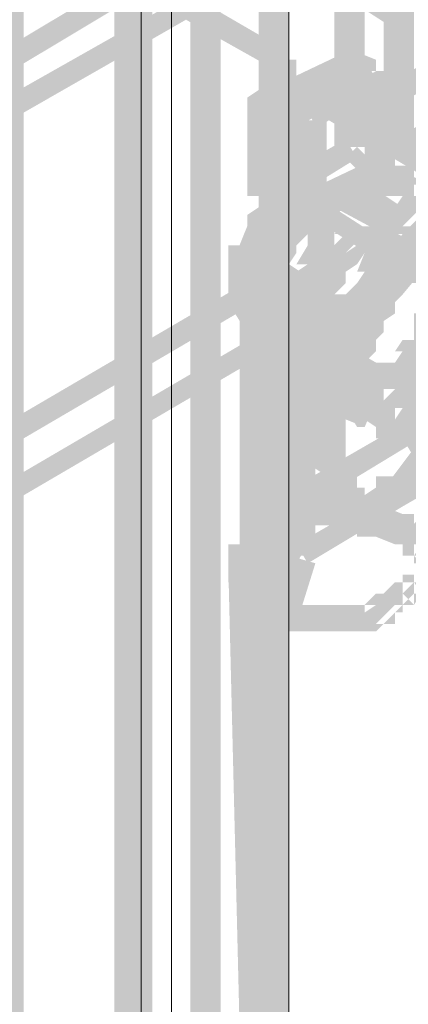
# Model space of a CAD drawing. Header units: millimetres. Extents: x -91 to 1961, y -1152 to 358.
# Tile 404 of 656: x 238.54 to 240.24, y 119.51 to 123.81. Entities that reach past the tile are written whole.
import ezdxf

# ---------------------------------------------------------------- set-up
doc = ezdxf.new("R2010")
doc.units = ezdxf.units.MM
doc.header["$MEASUREMENT"] = 0
doc.layers.get('0').update_dxf_attribs({"linetype": 'CONTINUOUS'})

msp = doc.modelspace()

# ---------------------------------------------------------------- hatches: boundary and pattern name
at = {"true_color": 0xaaaaaa}
h = msp.add_hatch(color=253, dxfattribs=at)
h.paths.add_polyline_path([(239.7159, 144.5471), (239.7159, 138.194), (239.5835, 138.194), (239.5835, 144.5471)])
h.paths.add_polyline_path([(239.7159, 135.0174), (239.7159, 128.6642), (239.5835, 128.6642), (239.5835, 135.0174)])
h.paths.add_polyline_path([(239.7159, 125.4877), (239.7159, 119.1345), (239.5835, 119.1345), (239.5835, 125.4877)])
h.paths.add_polyline_path([(239.7159, 115.9579), (239.7159, 109.6048), (239.5835, 109.6048), (239.5835, 115.9579)])
h.paths.add_polyline_path([(239.7159, 106.4282), (239.7159, 100.0751), (239.5835, 100.0751), (239.5835, 106.4282)])
h = msp.add_hatch(color=253, dxfattribs=at)
h.paths.add_polyline_path([(239.1203, 144.4644), (239.1203, 138.1113), (238.9879, 138.1113), (238.9879, 144.4644)])
h.paths.add_polyline_path([(239.1203, 134.9347), (239.1203, 128.5815), (238.9879, 128.5815), (238.9879, 134.9347)])
h.paths.add_polyline_path([(239.1203, 125.4049), (239.1203, 119.0518), (238.9879, 119.0518), (238.9879, 125.4049)])
h.paths.add_polyline_path([(239.1203, 115.8752), (239.1203, 109.5221), (238.9879, 109.5221), (238.9879, 115.8752)])
h.paths.add_polyline_path([(239.1203, 106.3455), (239.1203, 99.9923), (238.9879, 99.9923), (238.9879, 106.3455)])
h = msp.add_hatch(color=253, dxfattribs=at)
h.paths.add_polyline_path([(239.2857, 99.6118), (239.2857, 105.965), (239.4181, 105.965), (239.4181, 99.6118)])
h.paths.add_polyline_path([(239.2857, 109.1415), (239.2857, 115.4947), (239.4181, 115.4947), (239.4181, 109.1415)])
h.paths.add_polyline_path([(239.2857, 118.6713), (239.2857, 125.0244), (239.4181, 125.0244), (239.4181, 118.6713)])
h.paths.add_polyline_path([(239.2857, 128.201), (239.2857, 134.5542), (239.4181, 134.5542), (239.4181, 128.201)])
h.paths.add_polyline_path([(239.2857, 137.7307), (239.2857, 144.0839), (239.4181, 144.0839), (239.4181, 137.7307)])
h = msp.add_hatch(color=253, dxfattribs=at)
h.paths.add_polyline_path([(238.9548, 99.1155), (238.9548, 105.4686), (239.0706, 105.4686), (239.0706, 99.1155)])
h.paths.add_polyline_path([(238.9548, 108.6452), (238.9548, 114.9983), (239.0706, 114.9983), (239.0706, 108.6452)])
h.paths.add_polyline_path([(238.9548, 118.1749), (238.9548, 124.5281), (239.0706, 124.5281), (239.0706, 118.1749)])
h.paths.add_polyline_path([(238.9548, 127.7047), (238.9548, 134.0578), (239.0706, 134.0578), (239.0706, 127.7047)])
h.paths.add_polyline_path([(238.9548, 137.2344), (238.9548, 143.5875), (239.0706, 143.5875), (239.0706, 137.2344)])
h = msp.add_hatch(color=253, dxfattribs=at)
h.paths.add_polyline_path([(238.4419, 99.3636), (238.4419, 105.7168), (238.5578, 105.7168), (238.5578, 99.3636)])
h.paths.add_polyline_path([(238.4419, 108.8934), (238.4419, 115.2465), (238.5578, 115.2465), (238.5578, 108.8934)])
h.paths.add_polyline_path([(238.4419, 118.4231), (238.4419, 124.7763), (238.5578, 124.7763), (238.5578, 118.4231)])
h = msp.add_hatch(color=253, dxfattribs=at)
h.paths.add_polyline_path([(239.8317, 124.7266), (239.9641, 124.7266), (239.9641, 124.2303), (239.8317, 124.2303)])
h.paths.add_polyline_path([(239.749, 123.0391), (239.7986, 123.0391), (239.7986, 122.9067), (239.749, 122.9067)])
for points in [[(239.7159, 124.313), (238.2269, 123.4196), (238.1772, 123.5023), (239.6663, 124.3957)], [(239.6663, 123.585), (238.5578, 124.2303), (238.6074, 124.313), (239.7159, 123.6678)], [(238.3923, 123.4196), (239.8813, 124.2634), (239.9144, 124.1806), (238.4419, 123.3369)], [(239.6663, 123.585), (238.6074, 124.1806), (238.657, 124.2634), (239.7159, 123.6678)], [(240.1295, 123.8001), (239.6663, 124.0979), (239.7159, 124.1806), (240.1791, 123.8828)], [(239.9144, 124.0152), (239.9144, 123.37), (240.0468, 123.37), (240.0468, 124.0152)], [(240.2619, 123.8001), (240.1791, 123.767), (240.1295, 123.8828), (240.2122, 123.9325)], [(240.1295, 123.8828), (240.1295, 123.2541), (240.2619, 123.2541), (240.2619, 123.8828)], [(239.9641, 123.4196), (240.5597, 123.767), (240.5928, 123.6678), (240.0137, 123.3369)], [(239.6166, 123.5023), (239.9641, 123.6678), (240.0137, 123.5519), (239.6663, 123.37)], [(239.749, 123.6347), (239.749, 123.585), (239.6663, 123.6347), (239.7159, 123.6347), (239.7159, 123.5023), (239.6663, 123.5023), (239.6166, 123.585), (239.6166, 123.6347)], [(239.6166, 123.6347), (239.6166, 123.5519), (239.749, 123.5519), (239.749, 123.6347)], [(239.7159, 123.6347), (239.749, 123.585), (239.7159, 123.5519), (239.6663, 123.585)], [(240.0964, 123.5519), (239.749, 123.3369), (239.7159, 123.4196), (240.0468, 123.6347)], [(239.9144, 123.6347), (239.9144, 123.2541), (240.0468, 123.2541), (240.0468, 123.6347)], [(240.0137, 123.6678), (240.0964, 123.6347), (240.0468, 123.5023), (239.9641, 123.5519)], [(240.8078, 123.5519), (240.2122, 123.2045), (240.1791, 123.2872), (240.7747, 123.6347)], [(239.7159, 123.585), (240.7251, 122.9894), (240.6755, 122.9067), (239.6663, 123.5023)], [(239.749, 123.5519), (239.7159, 123.5023), (239.6663, 123.5519), (239.7159, 123.585)], [(239.7986, 123.4196), (240.0964, 123.585), (240.1295, 123.5023), (239.8317, 123.3369)], [(240.0468, 123.5519), (240.0468, 123.1714), (240.1791, 123.1714), (240.1791, 123.5519)], [(239.6166, 123.37), (239.5835, 123.37), (239.6663, 123.4692), (239.6663, 123.4196), (239.5339, 123.4196), (239.5339, 123.4692), (239.5835, 123.5023), (239.6166, 123.5023)], [(239.6166, 123.4692), (239.7159, 123.4196), (239.6663, 123.2872), (239.5835, 123.3369)], [(239.7159, 123.3369), (239.6166, 123.4196), (239.6663, 123.4692), (239.749, 123.37)], [(239.5339, 123.4196), (239.5339, 123.0391), (239.6663, 123.0391), (239.6663, 123.4196)], [(239.6663, 123.4196), (239.6663, 123.2872), (239.7159, 123.2872), (239.7159, 123.4196)], [(240.1791, 123.2045), (239.9641, 123.3369), (240.0137, 123.4196), (240.2122, 123.2872)], [(239.6166, 123.37), (239.6166, 122.9894), (239.749, 122.9894), (239.749, 123.37)], [(239.749, 123.37), (239.749, 122.9894), (239.8813, 122.9894), (239.8813, 123.37)], [(240.0137, 123.2045), (239.6663, 122.9894), (239.6166, 123.0887), (239.9641, 123.2872)], [(240.0137, 123.2541), (240.0964, 123.1714), (240.0468, 123.1218), (239.9641, 123.2045)], [(240.1295, 123.0887), (239.7986, 122.9067), (239.749, 123.0391), (240.0964, 123.2045)], [(240.1295, 123.1218), (239.8317, 122.9563), (239.7986, 123.0391), (240.0964, 123.2045)], [(240.0468, 123.2045), (240.0468, 123.0887), (240.0964, 123.0887), (240.0964, 123.2045)], [(240.0137, 123.1218), (240.2122, 122.9894), (240.1791, 122.9067), (239.9641, 123.0391)], [(239.6663, 122.9067), (239.5835, 122.9563), (239.6166, 123.0887), (239.7159, 123.0391)], [(239.5835, 123.0887), (239.5835, 122.9563), (239.6166, 122.9563), (239.6166, 123.0887)], [(239.6166, 123.0887), (239.749, 123.0391), (239.7159, 122.9067), (239.5835, 122.9563)], [(239.9144, 123.0391), (239.9641, 123.0887), (240.0137, 123.0391), (239.9641, 122.9894)], [(240.1295, 122.8736), (239.9144, 122.9894), (239.9641, 123.0887), (240.1791, 122.9563)], [(239.5835, 122.5758), (239.6166, 122.5262), (239.5835, 122.5262), (239.6166, 122.5758), (239.6166, 122.6089), (239.6663, 122.6089), (239.6663, 122.6254), (239.749, 122.6585), (239.7159, 122.6089), (239.749, 122.7082), (239.7986, 122.7082), (239.8317, 122.7413), (239.7986, 122.7413), (239.7986, 122.824), (239.7986, 122.8736), (239.7986, 122.9563), (239.8317, 122.9067), (239.7986, 122.9563), (239.7986, 122.9067), (239.749, 122.9067), (239.7159, 122.9067), (239.6663, 122.9067), (239.7159, 122.9563), (239.6663, 122.9067), (239.6166, 122.8736), (239.6663, 122.8736), (239.6166, 122.7909), (239.5835, 122.7082), (239.5835, 122.7413), (239.5835, 122.7082), (239.5835, 122.6089), (239.5835, 122.5758), (239.5008, 122.6089), (239.5339, 122.6089), (239.5339, 122.4931), (239.5008, 122.4931), (239.4512, 122.5758), (239.4512, 122.6089), (239.4512, 122.7082), (239.4512, 122.7413), (239.5008, 122.824), (239.5339, 122.9067), (239.5835, 122.9067), (239.6166, 122.9563), (239.6663, 122.9894), (239.6663, 123.0391), (239.7159, 123.0391), (239.749, 123.0391), (239.7986, 123.0391), (239.8317, 122.9894), (239.8813, 122.9563), (239.9144, 122.9563), (239.9144, 122.8736), (239.9144, 122.824), (239.9144, 122.7413), (239.8813, 122.7082), (239.8317, 122.6585), (239.8813, 122.6585), (239.8317, 122.5758), (239.7986, 122.5262), (239.7159, 122.4931), (239.6663, 122.4931), (239.6166, 122.4931), (239.6663, 122.5262), (239.6166, 122.4931), (239.5835, 122.4931), (239.5339, 122.5262)], [(239.5339, 122.6089), (239.5835, 122.6089), (239.6166, 122.6089), (239.6166, 122.5758), (239.6663, 122.6089), (239.7159, 122.6585), (239.749, 122.7082), (239.7986, 122.7413), (239.749, 122.7413), (239.7986, 122.824), (239.7986, 122.8736), (239.7986, 122.9563), (239.8317, 122.8736), (239.7986, 122.8736), (239.7986, 122.9067), (239.749, 122.9563), (239.749, 122.9067), (239.7159, 122.9067), (239.6663, 122.9067), (239.7159, 122.9563), (239.6663, 122.9067), (239.6166, 122.8736), (239.6663, 122.8736), (239.6166, 122.7909), (239.5835, 122.7909), (239.5339, 122.7413), (239.5835, 122.7909), (239.5835, 122.7082), (239.5835, 122.6585), (239.5835, 122.6089), (239.5339, 122.6089), (239.5835, 122.5758), (239.5339, 122.5262), (239.5008, 122.5758), (239.4512, 122.6089), (239.4512, 122.6585), (239.4512, 122.7082), (239.4512, 122.7909), (239.5008, 122.7909), (239.5339, 122.824), (239.5008, 122.824), (239.5339, 122.9067), (239.5835, 122.9067), (239.6166, 122.9563), (239.6663, 122.9894), (239.6663, 123.0391), (239.7159, 123.0391), (239.749, 123.0391), (239.7986, 122.9894), (239.8317, 122.9563), (239.7986, 122.9894), (239.8317, 122.9894), (239.9144, 122.9563), (239.9144, 122.8736), (239.9144, 122.824), (239.9144, 122.7909), (239.8813, 122.7082), (239.8317, 122.7082), (239.7986, 122.6585), (239.749, 122.6089), (239.7159, 122.5758), (239.6663, 122.5262), (239.6166, 122.4931), (239.5835, 122.4931), (239.5339, 122.4931)], [(239.6663, 123.0391), (239.6663, 122.9067), (239.7159, 122.9067), (239.7159, 123.0391)], [(239.7159, 122.9894), (239.7986, 123.0391), (239.8317, 122.9067), (239.749, 122.8736)], [(240.2619, 122.6585), (239.7986, 122.9563), (239.8317, 123.0391), (240.295, 122.7413)], [(239.7159, 122.9894), (239.749, 122.9563), (239.7159, 122.9067), (239.6663, 122.9563)], [(239.6663, 122.9894), (239.6663, 122.9563), (239.7986, 122.9563), (239.7986, 122.9894)], [(240.2122, 122.9067), (240.1791, 122.8736), (240.1295, 122.9067), (240.1791, 122.9563)], [(240.3446, 122.7909), (240.295, 122.824), (240.295, 122.7909), (240.2619, 122.7909), (240.2122, 122.7909), (240.2619, 122.824), (240.2122, 122.7909), (240.1791, 122.7413), (240.1295, 122.7082), (240.0964, 122.7082), (240.1791, 122.7413), (240.1295, 122.6585), (240.0964, 122.6585), (240.0468, 122.6089), (240.0137, 122.5758), (240.0468, 122.5758), (240.0137, 122.4931), (239.9641, 122.4931), (239.9144, 122.4435), (239.9641, 122.4931), (239.9641, 122.4104), (239.9641, 122.3607), (239.9641, 122.3111), (239.9641, 122.2284), (239.9641, 122.1953), (239.8813, 122.2284), (239.9144, 122.2284), (239.9641, 122.1953), (240.0137, 122.1456), (239.9641, 122.1126), (239.9144, 122.1456), (239.9144, 122.1126), (239.8813, 122.1126), (239.8317, 122.1953), (239.8317, 122.2284), (239.8317, 122.3111), (239.8317, 122.3607), (239.8317, 122.4104), (239.8317, 122.4931), (239.8813, 122.4931), (239.9144, 122.5262), (239.8813, 122.5262), (239.9144, 122.6089), (239.9641, 122.6089), (240.0137, 122.6585), (240.0468, 122.7082), (240.0137, 122.7082), (240.0468, 122.7909), (240.0964, 122.824), (240.1295, 122.824), (240.1295, 122.7909), (240.1791, 122.824), (240.2122, 122.8736), (240.2122, 122.9067), (240.2619, 122.9067), (240.295, 122.9067), (240.3446, 122.8736), (240.3942, 122.824)], [(240.295, 122.7082), (240.0964, 122.824), (240.1295, 122.9067), (240.3446, 122.7909)], [(239.8317, 121.8148), (239.8813, 121.8148), (239.9144, 121.8148), (240.0137, 121.7651), (239.9641, 121.7651), (240.0468, 121.7651), (240.0468, 121.732), (240.0964, 121.7651), (240.0964, 121.8148), (240.1791, 121.8148), (240.2619, 121.8478), (240.3446, 121.8975), (240.3446, 121.8478), (240.4273, 121.9306), (240.3942, 121.9306), (240.4273, 122.0298), (240.4769, 122.0298), (240.5597, 122.1126), (240.6424, 122.1953), (240.5928, 122.1953), (240.6424, 122.278), (240.6755, 122.3607), (240.7251, 122.4931), (240.7747, 122.5758), (240.8078, 122.6585), (240.8078, 122.7909), (240.8078, 122.8736), (240.9402, 122.8736), (240.9402, 122.7909), (240.9402, 122.6585), (240.9402, 122.6089), (240.8906, 122.5262), (240.8575, 122.4435), (240.8078, 122.3111), (240.8078, 122.3276), (240.7747, 122.2284), (240.7251, 122.1456), (240.6755, 122.1456), (240.5928, 122.0629), (240.51, 121.9802), (240.5597, 121.9802), (240.51, 121.8975), (240.4769, 121.8975), (240.3942, 121.8148), (240.3942, 121.7651), (240.295, 121.732), (240.2122, 121.6824), (240.1791, 121.6824), (240.0964, 121.6824), (240.1295, 121.732), (240.0964, 121.6824), (240.0468, 121.6493), (239.9641, 121.6493), (239.8813, 121.6824), (239.8317, 121.6824)], [(240.4769, 122.7082), (240.4273, 122.7082), (240.3942, 122.7082), (240.3446, 122.7082), (240.295, 122.7082), (240.3446, 122.7082), (240.2619, 122.6585), (240.2619, 122.7082), (240.2122, 122.6585), (240.1791, 122.6089), (240.1295, 122.5758), (240.1791, 122.5758), (240.1295, 122.4931), (240.0964, 122.4931), (240.0468, 122.4435), (240.0964, 122.4931), (240.0964, 122.4104), (240.0964, 122.3607), (240.0468, 122.3111), (240.0137, 122.278), (240.0468, 122.3111), (240.0468, 122.2284), (240.0137, 122.2284), (240.0468, 122.1953), (240.0964, 122.1953), (240.0964, 122.1456), (240.0964, 122.1126), (240.0137, 122.1456), (240.0468, 122.1456), (240.0468, 122.0298), (240.0137, 122.0298), (239.9641, 122.1126), (239.9641, 122.1456), (239.9641, 122.1953), (240.0137, 122.1456), (239.9641, 122.1953), (239.9144, 122.2284), (239.9144, 122.3111), (239.9641, 122.3111), (240.0137, 122.3607), (239.9641, 122.3607), (239.9641, 122.4104), (239.9641, 122.4931), (240.0137, 122.4931), (240.0468, 122.5262), (240.0137, 122.5262), (240.0468, 122.6089), (240.0964, 122.6089), (240.1295, 122.6585), (240.1791, 122.7082), (240.2122, 122.7413), (240.2122, 122.7909), (240.295, 122.824), (240.3446, 122.824), (240.3942, 122.824), (240.4273, 122.824), (240.4769, 122.824)], [(238.2269, 121.8975), (239.6663, 122.7413), (239.7159, 122.6585), (238.2765, 121.8148)], [(239.8813, 122.5262), (239.6663, 122.6585), (239.7159, 122.7413), (239.9144, 122.6089)], [(240.0468, 121.6824), (240.0964, 121.6824), (240.1295, 121.6824), (240.2122, 121.6493), (240.1791, 121.6493), (240.2619, 121.6493), (240.2619, 121.5997), (240.295, 121.6493), (240.295, 121.6824), (240.3942, 121.6824), (240.3777, 121.6824), (240.4769, 121.732), (240.4769, 121.6824), (240.5597, 121.7651), (240.5597, 121.8148), (240.6424, 121.8478), (240.5928, 121.8148), (240.6424, 121.8975), (240.6755, 121.8975), (240.7747, 121.9802), (240.8575, 122.0629), (240.8078, 122.0629), (240.8575, 122.1456), (240.8906, 122.2284), (240.8906, 122.2449), (240.9402, 122.3607), (240.9733, 122.4435), (241.0229, 122.5262), (241.0229, 122.6585), (241.0229, 122.7413), (241.1553, 122.7413), (241.1553, 122.6585), (241.1553, 122.5262), (241.1553, 122.4931), (241.1056, 122.4104), (241.0726, 122.3111), (241.056, 122.3276), (241.0229, 122.1953), (240.9733, 122.1126), (240.9402, 122.0298), (240.8906, 122.0298), (240.8078, 121.9306), (240.7251, 121.8478), (240.7747, 121.8478), (240.7251, 121.7651), (240.6755, 121.732), (240.5928, 121.6824), (240.5928, 121.732), (240.51, 121.6493), (240.51, 121.5997), (240.4273, 121.55), (240.3942, 121.55), (240.295, 121.55), (240.3446, 121.5997), (240.295, 121.55), (240.2619, 121.5169), (240.1791, 121.5169), (240.0964, 121.55), (240.0799, 121.5666), (240.0468, 121.55)], [(239.6166, 122.7082), (239.6166, 122.1456), (239.749, 122.1456), (239.749, 122.7082)], [(240.7251, 122.5262), (240.6755, 122.5262), (240.5928, 122.5262), (240.6424, 122.5262), (240.5597, 122.4931), (240.5597, 122.5262), (240.4769, 122.4435), (240.3942, 122.3607), (240.4273, 122.3607), (240.3942, 122.278), (240.3777, 122.278), (240.3446, 122.1456), (240.3446, 122.1953), (240.3446, 122.1126), (240.3446, 122.0298), (240.3942, 121.9306), (240.295, 121.9802), (240.3942, 121.9802), (240.4273, 121.9802), (240.51, 121.9802), (240.51, 121.9306), (240.5928, 122.0298), (240.5928, 122.0629), (240.6755, 122.1126), (240.6755, 122.0629), (240.7747, 122.1953), (240.7747, 122.278), (240.7582, 122.278), (240.7747, 122.4104), (240.7747, 122.4931), (240.7747, 122.4435), (240.7251, 122.5262), (240.7747, 122.5262), (240.7251, 122.5758), (240.7747, 122.6089), (240.8078, 122.5758), (240.8575, 122.5758), (240.8906, 122.4931), (240.8906, 122.4104), (240.8906, 122.278), (240.8906, 122.2284), (240.8078, 122.1456), (240.7251, 122.0298), (240.7251, 121.9802), (240.6424, 121.9306), (240.6424, 121.9802), (240.5597, 121.8975), (240.51, 121.8478), (240.4273, 121.8478), (240.3942, 121.8478), (240.295, 121.8478), (240.2619, 121.8975), (240.2122, 121.9802), (240.2122, 122.0298), (240.2122, 122.1126), (240.2122, 122.1953), (240.2619, 122.3111), (240.2619, 122.3276), (240.295, 122.4104), (240.3446, 122.4104), (240.4273, 122.4931), (240.51, 122.5758), (240.51, 122.6089), (240.5928, 122.6585), (240.6755, 122.6585), (240.7251, 122.6585)], [(239.9144, 122.5262), (238.475, 121.6824), (238.4419, 121.7651), (239.8813, 122.6089)], [(240.0468, 122.2284), (239.5339, 122.5262), (239.5835, 122.6089), (240.0964, 122.3111)], [(239.8317, 122.5758), (239.8317, 122.0629), (239.9641, 122.0629), (239.9641, 122.5758)], [(239.5835, 122.4104), (239.7986, 122.278), (239.749, 122.1953), (239.5339, 122.3111)], [(240.0137, 122.1953), (239.7986, 122.3111), (239.8317, 122.4104), (240.0468, 122.278)], [(239.7159, 122.2284), (239.7159, 121.4673), (239.8317, 121.4673), (239.8317, 122.2284)], [(239.8813, 121.9802), (239.6663, 122.0629), (239.7159, 122.1953), (239.9144, 122.1126)], [(240.0468, 122.0298), (239.9641, 122.0629), (240.0137, 122.1953), (240.0964, 122.1456)], [(240.4273, 122.0629), (239.5835, 121.55), (239.5339, 121.6493), (240.3942, 122.1456)], [(240.0468, 121.6493), (240.3942, 122.1126), (240.4273, 122.0629), (240.0964, 121.5997)], [(240.1791, 121.7651), (240.5928, 122.0298), (240.6424, 121.9306), (240.2122, 121.6824)], [(240.2122, 121.55), (240.4769, 121.8478), (240.51, 121.8148), (240.2619, 121.5169)], [(240.0468, 121.5997), (239.8317, 121.732), (239.8813, 121.8148), (240.0964, 121.6824)], [(239.749, 121.5169), (240.1791, 121.7651), (240.2122, 121.6824), (239.7986, 121.4342)], [(239.5835, 121.6493), (239.7986, 121.5169), (239.749, 121.4342), (239.5339, 121.55)], [(239.5008, 121.5997), (239.5008, 121.4342), (239.6166, 121.4342), (239.6166, 121.5997)], [(239.5008, 121.4342), (239.5008, 121.3019), (239.6166, 121.3019), (239.6166, 121.4342)], [(239.6166, 121.2191), (239.7159, 121.4673), (239.8317, 121.4342), (239.749, 121.1695)]]:
    msp.add_hatch(color=253, dxfattribs=at).paths.add_polyline_path(points)
h = msp.add_hatch(color=253, dxfattribs=at)
h.paths.add_polyline_path([(240.1295, 123.8828), (240.1791, 123.8828), (240.1791, 123.767), (240.1295, 123.767)])
h.paths.add_polyline_path([(240.1295, 123.8497), (240.1295, 123.8828), (240.2619, 123.8828), (240.2619, 123.8497)])
h.paths.add_polyline_path([(240.1295, 123.8828), (240.1295, 123.9325), (240.2619, 123.9325), (240.2619, 123.8828)])
h.paths.add_polyline_path([(240.1791, 123.9656), (240.2122, 123.9656), (240.2122, 123.8497), (240.1791, 123.8497)])
h.paths.add_polyline_path([(240.1791, 123.9325), (240.1791, 123.9656), (240.295, 123.9656), (240.295, 123.9325)])
h = msp.add_hatch(color=253, dxfattribs=at)
h.paths.add_polyline_path([(240.0468, 123.5519), (240.0468, 123.585), (240.1791, 123.585), (240.1791, 123.5519)])
h.paths.add_polyline_path([(240.0964, 123.5023), (240.0468, 123.5023), (240.0468, 123.6347), (240.0964, 123.6347)])
h = msp.add_hatch(color=253, dxfattribs=at)
h.paths.add_polyline_path([(239.7986, 123.2872), (239.749, 123.2872), (239.749, 123.4196), (239.7986, 123.4196)])
h.paths.add_polyline_path([(239.749, 123.2872), (239.7159, 123.2872), (239.7159, 123.4196), (239.749, 123.4196)])
h = msp.add_hatch(color=253, dxfattribs=at)
h.paths.add_polyline_path([(240.2619, 123.0391), (240.2122, 123.0391), (240.2122, 123.1714), (240.2619, 123.1714)])
h.paths.add_polyline_path([(240.2122, 123.0391), (240.1791, 123.0391), (240.1791, 123.1714), (240.2122, 123.1714)])
h.paths.add_polyline_path([(240.1791, 123.0391), (240.1295, 123.0391), (240.1295, 123.1714), (240.1791, 123.1714)])
h.paths.add_polyline_path([(240.1295, 123.0391), (240.0964, 123.0391), (240.0964, 123.1714), (240.1295, 123.1714)])
h.paths.add_polyline_path([(240.0964, 123.0391), (240.0468, 123.0391), (240.0468, 123.1714), (240.0964, 123.1714)])
h.paths.add_polyline_path([(240.0964, 123.0887), (240.0468, 123.0391), (240.0137, 123.0887), (240.0468, 123.1218)])
h.paths.add_polyline_path([(240.0137, 122.9894), (239.9641, 122.9894), (239.9641, 123.1218), (240.0137, 123.1218)])
h = msp.add_hatch(color=253, dxfattribs=at)
h.paths.add_polyline_path([(240.3446, 122.8736), (240.3446, 122.9067), (240.4769, 122.9067), (240.4769, 122.8736)])
h.paths.add_polyline_path([(240.3942, 122.8736), (240.3446, 122.9067), (240.3942, 122.9563), (240.4273, 122.9067)])
h.paths.add_polyline_path([(240.295, 122.9563), (240.295, 122.9894), (240.4273, 122.9894), (240.4273, 122.9563)])
h.paths.add_polyline_path([(240.295, 122.9894), (240.295, 123.0391), (240.4273, 123.0391), (240.4273, 122.9894)])
h.paths.add_polyline_path([(240.3446, 122.9563), (240.295, 122.9563), (240.2619, 123.0391), (240.2619, 123.0887), (240.3942, 123.0887), (240.3942, 123.0391), (240.295, 123.0887), (240.3446, 123.0887)])
h.paths.add_polyline_path([(240.295, 122.9894), (240.2619, 122.9894), (240.2122, 123.0887), (240.2122, 123.1218), (240.3446, 123.1218), (240.3446, 123.0887), (240.2619, 123.1218), (240.295, 123.1218)])
h = msp.add_hatch(color=253, dxfattribs=at)
h.paths.add_polyline_path([(239.7986, 122.9067), (239.749, 122.9067), (239.749, 123.0391), (239.7986, 123.0391)])
h.paths.add_polyline_path([(239.749, 122.9067), (239.7159, 122.9067), (239.7159, 123.0391), (239.749, 123.0391)])
h.paths.add_polyline_path([(239.7159, 122.9067), (239.6663, 122.9067), (239.6663, 123.0391), (239.7159, 123.0391)])
h.paths.add_polyline_path([(239.749, 122.9894), (239.749, 122.9563), (239.6166, 122.9563), (239.6166, 122.9894)])
h.paths.add_polyline_path([(239.6663, 122.8736), (239.6166, 122.8736), (239.6166, 122.9894), (239.6663, 122.9894)])
h.paths.add_polyline_path([(239.6166, 122.8736), (239.5835, 122.8736), (239.6663, 122.9563), (239.6663, 122.9067), (239.5339, 122.9067), (239.5339, 122.9563), (239.5835, 122.9894), (239.6166, 122.9894)])
h.paths.add_polyline_path([(239.6663, 122.9067), (239.6663, 122.8736), (239.5835, 122.7909), (239.5339, 122.7909), (239.5339, 122.9067), (239.5835, 122.9067), (239.5339, 122.8736), (239.5339, 122.9067)])
h.paths.add_polyline_path([(239.6166, 122.8736), (239.6166, 122.824), (239.5008, 122.824), (239.5008, 122.8736)])
h.paths.add_polyline_path([(239.5339, 122.7413), (239.5008, 122.7413), (239.5008, 122.8736), (239.5339, 122.8736)])
h.paths.add_polyline_path([(239.5835, 122.824), (239.5835, 122.7909), (239.4512, 122.7909), (239.4512, 122.824)])
h.paths.add_polyline_path([(239.5835, 122.7909), (239.5835, 122.7413), (239.4512, 122.7413), (239.4512, 122.7909)])
h.paths.add_polyline_path([(239.5835, 122.7413), (239.5835, 122.7082), (239.4512, 122.7082), (239.4512, 122.7413)])
h.paths.add_polyline_path([(239.5835, 122.7082), (239.5835, 122.6585), (239.4512, 122.6585), (239.4512, 122.7082)])
h.paths.add_polyline_path([(239.5835, 122.6585), (239.5835, 122.6089), (239.4512, 122.6089), (239.4512, 122.6585)])
h.paths.add_polyline_path([(239.5835, 122.6089), (239.5835, 122.5758), (239.4512, 122.5758), (239.4512, 122.6089)])
h.paths.add_polyline_path([(239.5008, 122.6089), (239.5339, 122.6089), (239.5339, 122.4931), (239.5008, 122.4931)])
h = msp.add_hatch(color=253, dxfattribs=at)
h.paths.add_polyline_path([(239.9641, 122.9894), (239.9144, 122.9563), (239.8813, 122.9067), (239.8317, 122.9067), (239.8813, 122.9563), (239.8317, 122.9067), (239.7986, 122.8736), (239.749, 122.9067), (239.7986, 122.9563), (239.8317, 122.9894), (239.8317, 123.0391), (239.8813, 123.0391), (239.8813, 122.9894), (239.9144, 123.0391)])
h.paths.add_polyline_path([(239.7986, 122.8736), (239.749, 122.824), (239.7159, 122.7909), (239.749, 122.824), (239.749, 122.7909), (239.7159, 122.7413), (239.6663, 122.7082), (239.7159, 122.7413), (239.7159, 122.7082), (239.6663, 122.6585), (239.6166, 122.6089), (239.6663, 122.6585), (239.6663, 122.6089), (239.6166, 122.5758), (239.5835, 122.5262), (239.6166, 122.5758), (239.6166, 122.5262), (239.6166, 122.4931), (239.6166, 122.4435), (239.6166, 122.4104), (239.6166, 122.3607), (239.5008, 122.3607), (239.5008, 122.4104), (239.5008, 122.4435), (239.5008, 122.4931), (239.5008, 122.5262), (239.5008, 122.5758), (239.5339, 122.5758), (239.5835, 122.6089), (239.5339, 122.6089), (239.5339, 122.6585), (239.5835, 122.6585), (239.6166, 122.7082), (239.5835, 122.7082), (239.5835, 122.7413), (239.6166, 122.7413), (239.6663, 122.7909), (239.6166, 122.7909), (239.6166, 122.824), (239.6663, 122.824), (239.7159, 122.8736), (239.749, 122.9067)])
h = msp.add_hatch(color=253, dxfattribs=at)
h.paths.add_polyline_path([(240.4769, 122.9067), (240.4273, 122.9067), (240.4273, 123.0391), (240.4769, 123.0391)])
h.paths.add_polyline_path([(240.4273, 122.9067), (240.3942, 122.9067), (240.3942, 123.0391), (240.4273, 123.0391)])
h.paths.add_polyline_path([(240.3942, 122.9067), (240.3446, 122.9067), (240.3446, 123.0391), (240.3942, 123.0391)])
h.paths.add_polyline_path([(240.3446, 122.9067), (240.295, 122.9067), (240.295, 123.0391), (240.3446, 123.0391)])
h.paths.add_polyline_path([(240.295, 122.9067), (240.2619, 122.9067), (240.2619, 123.0391), (240.295, 123.0391)])
h.paths.add_polyline_path([(240.2619, 122.9067), (240.2122, 122.9067), (240.295, 122.9894), (240.295, 122.9563), (240.2122, 122.8736), (240.1791, 122.8736), (240.1791, 122.9894), (240.2122, 122.9894), (240.1791, 122.9563), (240.1791, 122.9894), (240.2122, 123.0391), (240.2619, 123.0391)])
h = msp.add_hatch(color=253, dxfattribs=at)
h.paths.add_polyline_path([(239.7159, 122.9894), (239.749, 122.9894), (239.749, 122.8736), (239.7159, 122.8736)])
h.paths.add_polyline_path([(239.7159, 122.9563), (239.7159, 122.9894), (239.8317, 122.9894), (239.8317, 122.9563)])
h = msp.add_hatch(color=253, dxfattribs=at)
h.paths.add_polyline_path([(240.1295, 122.824), (240.0964, 122.824), (240.1295, 122.8736), (240.0964, 122.824), (240.0468, 122.7909), (240.0137, 122.824), (240.0468, 122.8736), (240.0964, 122.9067), (240.0964, 122.9563), (240.1295, 122.9563)])
h.paths.add_polyline_path([(240.0468, 122.7909), (240.0137, 122.7413), (239.9641, 122.7082), (239.9144, 122.6585), (239.9641, 122.7082), (239.9641, 122.6585), (239.9144, 122.6089), (239.8813, 122.5758), (239.9144, 122.6089), (239.9144, 122.5758), (239.8813, 122.5262), (239.8317, 122.4931), (239.8813, 122.5262), (239.8813, 122.4931), (239.8317, 122.4435), (239.7986, 122.4104), (239.8317, 122.4435), (239.8317, 122.4104), (239.8317, 122.3607), (239.8317, 122.3111), (239.8317, 122.278), (239.8317, 122.2284), (239.7159, 122.2284), (239.7159, 122.278), (239.7159, 122.3111), (239.7159, 122.3607), (239.7159, 122.4104), (239.7159, 122.4435), (239.749, 122.4435), (239.7986, 122.4931), (239.749, 122.4931), (239.749, 122.5262), (239.7986, 122.5262), (239.8317, 122.5758), (239.7986, 122.5758), (239.7986, 122.6089), (239.8317, 122.6089), (239.8813, 122.6585), (239.8317, 122.6585), (239.8317, 122.7082), (239.8813, 122.7082), (239.9144, 122.7413), (239.9641, 122.7909), (240.0137, 122.824)])
h = msp.add_hatch(color=253, dxfattribs=at)
h.paths.add_polyline_path([(240.0964, 122.7909), (240.0468, 122.7909), (240.0468, 122.9067), (240.0964, 122.9067)])
h.paths.add_polyline_path([(240.0468, 122.7909), (240.0137, 122.7909), (240.0137, 122.9067), (240.0468, 122.9067)])
h.paths.add_polyline_path([(240.0137, 122.7909), (239.9641, 122.7909), (240.0468, 122.8736), (240.0468, 122.824), (239.9641, 122.7413), (239.9144, 122.7413), (239.9641, 122.7909), (239.9144, 122.7413), (239.8813, 122.7909), (239.9144, 122.824), (239.9144, 122.8736), (239.9641, 122.8736), (239.9144, 122.824), (239.9144, 122.8736), (239.9641, 122.9067), (240.0137, 122.9067)])
h.paths.add_polyline_path([(239.9144, 122.7413), (239.8813, 122.7082), (239.9144, 122.7413), (239.9144, 122.7082), (239.8317, 122.6089), (239.7986, 122.6089), (239.8813, 122.7082), (239.8813, 122.6585), (239.8813, 122.6089), (239.8317, 122.5758), (239.7986, 122.5262), (239.749, 122.5758), (239.7986, 122.6089), (239.749, 122.6089), (239.749, 122.6585), (239.749, 122.7082), (239.7986, 122.7413), (239.8317, 122.7413), (239.7986, 122.7082), (239.7986, 122.7413), (239.8317, 122.7413), (239.8813, 122.7909)])
h.paths.add_polyline_path([(239.8317, 122.5758), (239.8317, 122.5262), (239.8317, 122.4931), (239.7159, 122.4931), (239.7159, 122.5262), (239.7159, 122.5758)])
h = msp.add_hatch(color=253, dxfattribs=at)
h.paths.add_polyline_path([(240.3446, 122.8736), (240.4769, 122.8736), (240.4769, 122.1126), (240.3446, 122.1126)])
h.paths.add_polyline_path([(239.5008, 122.3607), (239.6166, 122.3607), (239.6166, 121.5997), (239.5008, 121.5997)])
h = msp.add_hatch(color=253, dxfattribs=at)
h.paths.add_polyline_path([(239.7986, 122.4104), (239.8317, 122.4104), (239.8813, 122.4104), (239.8813, 122.278), (239.8317, 122.278), (239.7986, 122.278)])
h.paths.add_polyline_path([(239.8813, 122.4104), (239.9144, 122.4104), (239.9144, 122.3607), (239.9641, 122.4104), (240.0137, 122.4435), (240.0137, 122.4931), (240.0468, 122.4931), (240.0137, 122.4435), (240.0137, 122.4931), (240.0468, 122.4931), (240.0964, 122.5262), (240.0468, 122.5262), (240.0468, 122.5758), (240.0964, 122.5758), (240.1295, 122.6089), (240.0964, 122.6089), (240.0964, 122.6585), (240.0964, 122.7082), (240.0964, 122.7413), (240.0964, 122.7909), (240.0964, 122.824), (240.1295, 122.7413), (240.0964, 122.7413), (240.0468, 122.824), (240.0468, 122.8736), (240.1791, 122.8736), (240.1791, 122.824), (240.0964, 122.8736), (240.1295, 122.8736), (240.2122, 122.824), (240.2122, 122.7909), (240.2122, 122.7413), (240.2122, 122.7082), (240.2122, 122.6585), (240.2122, 122.6089), (240.1791, 122.5758), (240.1295, 122.5262), (240.1791, 122.5758), (240.1791, 122.5262), (240.1295, 122.4931), (240.0964, 122.4435), (240.1295, 122.4931), (240.1295, 122.4435), (240.0468, 122.3607), (240.0137, 122.3607), (240.0468, 122.4104), (240.0137, 122.3607), (239.9641, 122.3111), (239.9144, 122.278), (239.8813, 122.278)])
h = msp.add_hatch(color=253, dxfattribs=at)
h.paths.add_polyline_path([(240.2619, 122.6585), (240.2122, 122.7082), (240.295, 122.7413), (240.295, 122.7082), (240.2122, 122.6089), (240.1791, 122.6089), (240.1295, 122.6089), (240.1791, 122.6585), (240.1295, 122.6089), (240.1791, 122.6585), (240.1791, 122.6089), (240.0964, 122.5262), (240.0468, 122.5262), (240.1295, 122.6089), (240.1295, 122.5758), (240.0964, 122.5262), (240.0468, 122.4931), (240.0964, 122.5262), (240.0964, 122.4931), (240.0468, 122.4435), (240.0137, 122.4104), (240.0468, 122.4435), (240.0468, 122.4104), (240.0468, 122.3607), (239.9144, 122.3607), (239.9144, 122.4104), (239.9144, 122.4435), (239.9641, 122.4435), (240.0137, 122.4931), (239.9641, 122.4931), (239.9641, 122.5262), (240.0137, 122.5262), (240.0468, 122.5758), (240.0137, 122.5758), (240.0137, 122.6089), (240.0468, 122.6585), (240.0964, 122.6585), (240.0468, 122.6089), (240.0468, 122.6585), (240.0964, 122.6585), (240.1295, 122.7082), (240.1295, 122.7413), (240.1791, 122.7413), (240.2122, 122.7413), (240.1791, 122.7082), (240.1791, 122.7413), (240.2122, 122.7909), (240.2619, 122.7413), (240.295, 122.7082)])
h.paths.add_polyline_path([(240.0137, 122.3607), (240.0468, 122.3111), (240.0964, 122.3111), (240.0964, 122.278), (240.0137, 122.3111), (240.0468, 122.3111), (240.0468, 122.1953), (240.0137, 122.1953), (239.9641, 122.278), (239.9641, 122.3111), (240.0137, 122.278), (239.9641, 122.3111)])
h = msp.add_hatch(color=253, dxfattribs=at)
h.paths.add_polyline_path([(240.295, 122.6585), (240.2619, 122.6585), (240.2619, 122.7909), (240.295, 122.7909)])
h.paths.add_polyline_path([(240.2619, 122.6585), (240.2122, 122.6585), (240.2122, 122.7909), (240.2619, 122.7909)])
h.paths.add_polyline_path([(240.2122, 122.6585), (240.1791, 122.6585), (240.2619, 122.7413), (240.2619, 122.7082), (240.1791, 122.6089), (240.1295, 122.6089), (240.1791, 122.6585), (240.1295, 122.6089), (240.0964, 122.6585), (240.1295, 122.7082), (240.1295, 122.7413), (240.1791, 122.7413), (240.1295, 122.7082), (240.1295, 122.7413), (240.1791, 122.7909), (240.2122, 122.7909)])
h.paths.add_polyline_path([(240.1295, 122.6089), (240.0964, 122.5758), (240.0468, 122.6089), (240.0964, 122.6585)])
h.paths.add_polyline_path([(240.0964, 122.5758), (240.0468, 122.5262), (240.0964, 122.5758), (240.0964, 122.5262), (240.0964, 122.4931), (240.0137, 122.4104), (239.9641, 122.4104), (240.0468, 122.4931), (240.0468, 122.4435), (240.0468, 122.4104), (240.0468, 122.3607), (239.9144, 122.3607), (239.9144, 122.4104), (239.9144, 122.4435), (239.9144, 122.4931), (239.9641, 122.5262), (240.0137, 122.5262), (239.9641, 122.4931), (239.9641, 122.5262), (239.9641, 122.5758), (240.0137, 122.5758), (240.0468, 122.6089)])
h = msp.add_hatch(color=253, dxfattribs=at)
h.paths.add_polyline_path([(240.0137, 122.278), (240.0468, 122.278), (240.0964, 122.278), (240.0964, 122.1456), (240.0468, 122.1456), (240.0137, 122.1456)])
h.paths.add_polyline_path([(240.0964, 122.2284), (240.1295, 122.278), (240.1295, 122.3111), (240.1791, 122.3111), (240.1791, 122.278), (240.2122, 122.3111), (240.2122, 122.3607), (240.2619, 122.3607), (240.2122, 122.3111), (240.2122, 122.3607), (240.2619, 122.3607), (240.295, 122.4104), (240.2619, 122.4104), (240.2619, 122.4435), (240.295, 122.4435), (240.3446, 122.4931), (240.295, 122.4931), (240.295, 122.5262), (240.295, 122.5758), (240.295, 122.6089), (240.295, 122.6585), (240.295, 122.7082), (240.3446, 122.6089), (240.295, 122.6089), (240.2619, 122.7082), (240.2619, 122.7413), (240.3942, 122.7413), (240.3942, 122.7082), (240.295, 122.7413), (240.3446, 122.7413), (240.4273, 122.7082), (240.4273, 122.6585), (240.4273, 122.6089), (240.4273, 122.5758), (240.4273, 122.5262), (240.4273, 122.4931), (240.3942, 122.4435), (240.3446, 122.4104), (240.3942, 122.4435), (240.3942, 122.4104), (240.3446, 122.3607), (240.295, 122.3111), (240.3446, 122.3607), (240.3446, 122.3111), (240.2619, 122.2284), (240.2122, 122.2284), (240.2619, 122.278), (240.2122, 122.2284), (240.1791, 122.1953), (240.1295, 122.1953), (240.1791, 122.2284), (240.1295, 122.1953)])
h = msp.add_hatch(color=253, dxfattribs=at)
h.paths.add_polyline_path([(240.6755, 122.5758), (240.6424, 122.5758), (240.5928, 122.5758), (240.5597, 122.5758), (240.5597, 122.7082), (240.5928, 122.7082), (240.6424, 122.7082), (240.6755, 122.7082)])
h.paths.add_polyline_path([(240.5597, 122.5758), (240.51, 122.5758), (240.5597, 122.6089), (240.51, 122.5758), (240.4769, 122.5262), (240.4273, 122.5262), (240.4769, 122.5758), (240.4273, 122.5262), (240.3942, 122.4931), (240.4273, 122.5262), (240.4273, 122.4931), (240.3942, 122.4435), (240.3446, 122.4104), (240.295, 122.3607), (240.3446, 122.4104), (240.3446, 122.3607), (240.295, 122.3111), (240.2619, 122.278), (240.295, 122.3111), (240.295, 122.278), (240.295, 122.2284), (240.295, 122.1953), (240.2619, 122.1456), (240.2122, 122.1126), (240.1791, 122.1456), (240.2122, 122.1953), (240.1791, 122.1953), (240.1791, 122.2284), (240.1791, 122.278), (240.1791, 122.3111), (240.2122, 122.3111), (240.2619, 122.3607), (240.2122, 122.3607), (240.2122, 122.4104), (240.2619, 122.4104), (240.295, 122.4435), (240.3446, 122.4931), (240.295, 122.4931), (240.295, 122.5262), (240.3446, 122.5262), (240.3942, 122.5758), (240.4273, 122.6089), (240.4273, 122.6585), (240.4769, 122.6585), (240.4769, 122.6089), (240.51, 122.6585), (240.51, 122.7082), (240.5597, 122.7082)])
h = msp.add_hatch(color=253, dxfattribs=at)
h.paths.add_polyline_path([(239.9641, 122.1953), (240.0137, 122.1953), (240.0468, 122.1953), (240.0964, 122.1953), (240.1295, 122.1953), (240.1295, 122.0629), (240.0964, 122.0629), (240.0468, 122.0629), (240.0137, 122.0629), (239.9641, 122.0629)])
h.paths.add_polyline_path([(240.1295, 122.1456), (240.1791, 122.1953), (240.2122, 122.2284), (240.2122, 122.278), (240.2619, 122.278), (240.2619, 122.2284), (240.295, 122.278), (240.3446, 122.3111), (240.295, 122.3111), (240.295, 122.3607), (240.3446, 122.3607), (240.3942, 122.4104), (240.3446, 122.4104), (240.3446, 122.4931), (240.3942, 122.4931), (240.4273, 122.5262), (240.3942, 122.5262), (240.3942, 122.5758), (240.3942, 122.6089), (240.3942, 122.6585), (240.51, 122.6585), (240.51, 122.6089), (240.51, 122.5758), (240.51, 122.5262), (240.4769, 122.4931), (240.4273, 122.4435), (240.4769, 122.4931), (240.4769, 122.4104), (240.4273, 122.3607), (240.3942, 122.3111), (240.4273, 122.3607), (240.4273, 122.3111), (240.3942, 122.278), (240.3446, 122.2284), (240.295, 122.1953), (240.2619, 122.1456), (240.2122, 122.1456), (240.2619, 122.1953), (240.2122, 122.1456), (240.1791, 122.1126)])
h = msp.add_hatch(color=253, dxfattribs=at)
h.paths.add_polyline_path([(240.0964, 122.1126), (240.1295, 122.0629), (240.0964, 122.1126), (240.1295, 122.1126), (240.1295, 121.9802), (240.0964, 121.9802), (240.0964, 122.0298), (240.0468, 122.0629)])
h.paths.add_polyline_path([(240.1295, 122.1126), (240.1791, 122.1126), (240.1791, 122.0629), (240.2122, 122.1126), (240.2122, 122.1456), (240.2619, 122.1456), (240.2619, 122.1126), (240.295, 122.1456), (240.295, 122.1953), (240.3446, 122.1953), (240.3446, 122.1456), (240.3942, 122.1953), (240.3446, 122.1953), (240.3446, 122.2284), (240.3942, 122.2284), (240.4273, 122.278), (240.4769, 122.3111), (240.4273, 122.3111), (240.4273, 122.3607), (240.4769, 122.3607), (240.51, 122.4104), (240.4769, 122.4104), (240.4769, 122.4435), (240.4769, 122.4931), (240.51, 122.5758), (240.51, 122.6089), (240.6424, 122.6089), (240.6424, 122.5758), (240.6424, 122.5262), (240.5928, 122.4435), (240.5928, 122.4931), (240.5928, 122.4435), (240.5928, 122.4104), (240.5597, 122.3607), (240.51, 122.3111), (240.5597, 122.3607), (240.5597, 122.3111), (240.51, 122.278), (240.4769, 122.2284), (240.4273, 122.1953), (240.4769, 122.2284), (240.4769, 122.1953), (240.4273, 122.1456), (240.3942, 122.1126), (240.3446, 122.0629), (240.295, 122.0629), (240.3446, 122.1126), (240.295, 122.0629), (240.2619, 122.0298), (240.2122, 122.0298), (240.2619, 122.0629), (240.2122, 122.0298), (240.1791, 121.9802), (240.1295, 121.9802)])
h = msp.add_hatch(color=253, dxfattribs=at)
h.paths.add_polyline_path([(240.0468, 122.3111), (240.0964, 122.3111), (240.0964, 122.1953), (240.0468, 122.1953)])
h.paths.add_polyline_path([(240.0964, 122.3111), (240.1295, 122.3111), (240.1295, 122.1953), (240.0964, 122.1953)])
h.paths.add_polyline_path([(240.1295, 122.278), (240.1791, 122.3111), (240.1791, 122.3607), (240.2122, 122.3607), (240.1791, 122.3111), (240.1791, 122.3607), (240.2122, 122.4104), (240.2619, 122.4104), (240.2122, 122.3607), (240.2122, 122.4104), (240.3446, 122.4104), (240.3446, 122.3607), (240.2619, 122.278), (240.2122, 122.278), (240.295, 122.3607), (240.295, 122.3111), (240.2122, 122.2284), (240.1791, 122.2284), (240.2122, 122.278), (240.1791, 122.2284)])
h.paths.add_polyline_path([(240.2619, 122.4104), (240.295, 122.4435), (240.2619, 122.4435), (240.2619, 122.4931), (240.2619, 122.5262), (240.3942, 122.5262), (240.3942, 122.4931), (240.3942, 122.4435), (240.3446, 122.4104), (240.295, 122.3607)])
h.paths.add_polyline_path([(240.295, 122.5262), (240.3446, 122.5758), (240.295, 122.5758), (240.295, 122.6089), (240.4273, 122.6089), (240.4273, 122.5758), (240.3942, 122.5262), (240.3446, 122.4931)])
h = msp.add_hatch(color=253, dxfattribs=at)
h.paths.add_polyline_path([(239.8317, 122.4931), (239.8317, 122.4435), (239.7159, 122.4435), (239.7159, 122.4931)])
h.paths.add_polyline_path([(239.8317, 122.4435), (239.8317, 122.4104), (239.7159, 122.4104), (239.7159, 122.4435)])
h.paths.add_polyline_path([(239.749, 122.4435), (239.7986, 122.4435), (239.7986, 122.3111), (239.749, 122.3111)])
h.paths.add_polyline_path([(239.8813, 122.4104), (239.8813, 122.3607), (239.749, 122.3607), (239.749, 122.4104)])
h = msp.add_hatch(color=253, dxfattribs=at)
h.paths.add_polyline_path([(240.0468, 122.3607), (240.0468, 122.3111), (239.9144, 122.3111), (239.9144, 122.3607)])
h.paths.add_polyline_path([(240.0468, 122.3111), (240.0468, 122.278), (239.9641, 122.3111), (240.0137, 122.3111), (240.0137, 122.1953), (239.9641, 122.1953), (239.9144, 122.278), (239.9144, 122.3111)])
h.paths.add_polyline_path([(240.0964, 122.278), (240.0964, 122.2284), (239.9641, 122.2284), (239.9641, 122.278)])
h = msp.add_hatch(color=253, dxfattribs=at)
h.paths.add_polyline_path([(239.749, 122.1456), (239.749, 122.1126), (239.749, 122.0629), (239.6166, 122.0629), (239.6166, 122.1126), (239.6166, 122.1456)])
h.paths.add_polyline_path([(239.749, 122.0629), (239.749, 122.0298), (239.749, 121.9802), (239.6166, 121.9802), (239.6166, 122.0298), (239.6166, 122.0629)])
h.paths.add_polyline_path([(239.7159, 121.9802), (239.749, 121.9306), (239.7159, 121.8975), (239.6663, 121.9306)])
h.paths.add_polyline_path([(239.7986, 121.9306), (239.7986, 121.8975), (239.6663, 121.8975), (239.6663, 121.9306)])
h.paths.add_polyline_path([(239.749, 121.8975), (239.7986, 121.8478), (239.749, 121.8148), (239.7159, 121.8478)])
h.paths.add_polyline_path([(239.8317, 121.8478), (239.8317, 121.8148), (239.749, 121.8478), (239.7986, 121.8478), (239.7986, 121.732), (239.749, 121.732), (239.7159, 121.8148), (239.7159, 121.8478)])
h.paths.add_polyline_path([(239.8813, 121.8148), (239.8813, 121.7651), (239.7986, 121.8148), (239.8317, 121.8148), (239.8317, 121.6824), (239.7986, 121.6824), (239.749, 121.7651), (239.749, 121.8148)])
h = msp.add_hatch(color=253, dxfattribs=at)
h.paths.add_polyline_path([(240.2619, 122.1456), (240.2619, 122.1126), (240.1791, 122.1456), (240.2122, 122.1456), (240.2122, 122.0298), (240.1791, 122.0298), (240.1295, 122.1126), (240.1295, 122.1456)])
h.paths.add_polyline_path([(240.295, 122.1126), (240.295, 122.0629), (240.1791, 122.0629), (240.1791, 122.1126)])
h.paths.add_polyline_path([(240.295, 122.0629), (240.295, 122.0298), (240.1791, 122.0298), (240.1791, 122.0629)])
h.paths.add_polyline_path([(240.2619, 122.0298), (240.295, 121.9802), (240.2619, 121.9306), (240.2122, 121.9802)])
h = msp.add_hatch(color=253, dxfattribs=at)
h.paths.add_polyline_path([(239.9641, 122.0629), (239.9641, 122.0298), (239.9641, 121.9802), (239.9641, 121.9306), (239.8317, 121.9306), (239.8317, 121.9802), (239.8317, 122.0298), (239.8317, 122.0629)])
h.paths.add_polyline_path([(239.9641, 121.9306), (239.9641, 121.8975), (239.8317, 121.8975), (239.8317, 121.9306)])
h.paths.add_polyline_path([(239.9641, 121.8975), (239.9641, 121.8478), (239.9144, 121.8478), (239.9641, 121.8148), (239.9144, 121.7651), (239.8813, 121.8148), (239.8317, 121.8478), (239.8317, 121.8975)])
h.paths.add_polyline_path([(240.0137, 121.8148), (240.0137, 121.7651), (239.8813, 121.7651), (239.8813, 121.8148)])
h.paths.add_polyline_path([(239.9641, 121.7651), (240.0137, 121.732), (239.9641, 121.6824), (239.9144, 121.732)])
h.paths.add_polyline_path([(240.0137, 121.732), (240.0468, 121.6824), (240.0137, 121.6493), (239.9641, 121.6824)])
h.paths.add_polyline_path([(240.0137, 121.732), (240.0468, 121.732), (240.1295, 121.6824), (240.1295, 121.6493), (240.0137, 121.6493), (240.0137, 121.6824), (240.0468, 121.5997), (240.0137, 121.5997)])
h = msp.add_hatch(color=253, dxfattribs=at)
h.paths.add_polyline_path([(239.5835, 121.6493), (239.6166, 121.6493), (239.6166, 121.5169), (239.5835, 121.5169)])
h.paths.add_polyline_path([(239.5835, 121.5997), (239.5835, 121.6493), (239.7159, 121.6493), (239.7159, 121.5997)])
h.paths.add_polyline_path([(239.6166, 121.6824), (239.6663, 121.6824), (239.6663, 121.55), (239.6166, 121.55)])
h.paths.add_polyline_path([(239.6663, 121.6824), (239.7159, 121.6824), (239.7159, 121.55), (239.6663, 121.55)])
h.paths.add_polyline_path([(239.6663, 121.6493), (239.6663, 121.6824), (239.7986, 121.6824), (239.7986, 121.6493)])
h.paths.add_polyline_path([(239.7159, 121.732), (239.749, 121.732), (239.749, 121.5997), (239.7159, 121.5997)])
h.paths.add_polyline_path([(239.749, 121.5997), (239.7159, 121.5997), (239.7159, 121.732), (239.749, 121.732)])
h.paths.add_polyline_path([(239.7986, 121.6824), (239.7986, 121.6493), (239.6663, 121.6493), (239.6663, 121.6824)])
h.paths.add_polyline_path([(239.7159, 121.55), (239.6663, 121.55), (239.6663, 121.6824), (239.7159, 121.6824)])
h.paths.add_polyline_path([(239.749, 121.6493), (239.749, 121.5997), (239.6166, 121.5997), (239.6166, 121.6493)])
h.paths.add_polyline_path([(239.6663, 121.5169), (239.6166, 121.5169), (239.6166, 121.6493), (239.6663, 121.6493)])
h.paths.add_polyline_path([(239.7159, 121.5997), (239.7159, 121.55), (239.5835, 121.55), (239.5835, 121.5997)])
h.paths.add_polyline_path([(239.6166, 121.4673), (239.5835, 121.4673), (239.5835, 121.5997), (239.6166, 121.5997)])
h.paths.add_polyline_path([(239.6663, 121.55), (239.6663, 121.5169), (239.5339, 121.5169), (239.5339, 121.55)])
h.paths.add_polyline_path([(239.5835, 121.4342), (239.5339, 121.4342), (239.6166, 121.5169), (239.6166, 121.4673), (239.5008, 121.4673), (239.5008, 121.5169), (239.5339, 121.55), (239.5835, 121.55)])
h.paths.add_polyline_path([(239.6166, 121.4673), (239.6166, 121.4342), (239.5008, 121.4342), (239.5008, 121.4673)])
h = msp.add_hatch(color=253, dxfattribs=at)
h.paths.add_polyline_path([(240.0137, 121.5997), (239.9641, 121.5997), (239.9144, 121.5997), (239.9144, 121.732), (239.9641, 121.732), (240.0137, 121.732)])
h.paths.add_polyline_path([(239.9144, 121.5997), (239.8813, 121.5997), (239.8813, 121.732), (239.9144, 121.732)])
h.paths.add_polyline_path([(239.8813, 121.5997), (239.8317, 121.5997), (239.8317, 121.732), (239.8813, 121.732)])
h.paths.add_polyline_path([(239.8317, 121.5997), (239.7986, 121.5997), (239.8317, 121.6493), (239.7986, 121.5997), (239.749, 121.6493), (239.7986, 121.6824), (239.7986, 121.732), (239.8317, 121.732)])
h.paths.add_polyline_path([(239.749, 121.55), (239.7159, 121.55), (239.7159, 121.6824), (239.749, 121.6824)])
h.paths.add_polyline_path([(239.7159, 121.55), (239.6663, 121.55), (239.6663, 121.6824), (239.7159, 121.6824)])
h.paths.add_polyline_path([(239.7159, 121.5997), (239.6663, 121.55), (239.6166, 121.5997), (239.6663, 121.6493)])
h.paths.add_polyline_path([(239.6166, 121.5169), (239.5835, 121.5169), (239.5835, 121.6493), (239.6166, 121.6493)])
h = msp.add_hatch(color=253, dxfattribs=at)
h.paths.add_polyline_path([(240.0468, 121.55), (240.0137, 121.55), (240.0137, 121.6824), (240.0468, 121.6824)])
h.paths.add_polyline_path([(239.9641, 121.6493), (239.9641, 121.6824), (240.0964, 121.6824), (240.0964, 121.6493)])
h = msp.add_hatch(color=253, dxfattribs=at)
h.paths.add_polyline_path([(240.1791, 121.55), (240.1791, 121.5997), (240.295, 121.5997), (240.295, 121.55)])
h.paths.add_polyline_path([(240.2122, 121.5169), (240.1791, 121.5169), (240.1791, 121.6493), (240.2122, 121.6493)])
h.paths.add_polyline_path([(240.1791, 121.55), (240.1295, 121.5997), (240.1791, 121.6493), (240.2122, 121.5997)])
h.paths.add_polyline_path([(240.1295, 121.55), (240.0964, 121.55), (240.0964, 121.6824), (240.1295, 121.6824)])
h.paths.add_polyline_path([(240.0964, 121.55), (240.0468, 121.55), (240.0468, 121.6824), (240.0964, 121.6824)])
h = msp.add_hatch(color=253, dxfattribs=at)
h.paths.add_polyline_path([(239.6663, 121.5997), (239.6663, 121.55), (239.5835, 121.4673), (239.5339, 121.4673), (239.5339, 121.5997), (239.5835, 121.5997), (239.5339, 121.55), (239.5339, 121.5997)])
h.paths.add_polyline_path([(239.6166, 121.55), (239.6166, 121.5169), (239.5008, 121.5169), (239.5008, 121.55)])
h.paths.add_polyline_path([(239.5339, 121.4342), (239.5008, 121.4342), (239.5008, 121.55), (239.5339, 121.55)])
h.paths.add_polyline_path([(239.5835, 121.5169), (239.5835, 121.4673), (239.4512, 121.4673), (239.4512, 121.5169)])
h.paths.add_polyline_path([(239.5835, 121.4673), (239.5835, 121.4342), (239.4512, 121.4342), (239.4512, 121.4673)])
h = msp.add_hatch(color=253, dxfattribs=at)
h.paths.add_polyline_path([(240.2619, 121.4342), (240.2619, 121.4673), (240.3942, 121.4673), (240.3942, 121.4342)])
h.paths.add_polyline_path([(240.295, 121.4342), (240.2619, 121.4673), (240.295, 121.5169), (240.3446, 121.4673)])
h.paths.add_polyline_path([(240.2122, 121.5169), (240.2122, 121.55), (240.3446, 121.55), (240.3446, 121.5169)])
h.paths.add_polyline_path([(240.2619, 121.4673), (240.2122, 121.4673), (240.2122, 121.5997), (240.2619, 121.5997)])
h = msp.add_hatch(color=253, dxfattribs=at)
h.paths.add_polyline_path([(239.5835, 121.4342), (239.5835, 121.3846), (239.4512, 121.3846), (239.4512, 121.4342)])
h.paths.add_polyline_path([(239.5835, 121.3846), (239.5835, 121.3515), (239.4512, 121.3515), (239.4512, 121.3846)])
h = msp.add_hatch(color=253, dxfattribs=at)
h.paths.add_polyline_path([(239.749, 100.3729), (239.6663, 106.6929), (239.7986, 106.726), (239.8813, 100.3729)])
h.paths.add_polyline_path([(239.6166, 109.8695), (239.5339, 116.2227), (239.6166, 116.2557), (239.7159, 109.9026)])
h.paths.add_polyline_path([(239.5008, 119.3992), (239.4512, 121.4342), (239.5835, 121.4342), (239.5835, 119.4323)])
h = msp.add_hatch(color=253, dxfattribs=at)
h.paths.add_polyline_path([(240.1295, 121.2522), (240.1295, 121.3019), (240.1791, 121.3515), (240.2122, 121.3515), (240.2122, 121.2191), (240.1791, 121.2191), (240.2619, 121.3019), (240.2619, 121.2522)])
h.paths.add_polyline_path([(240.2122, 121.3019), (240.2619, 121.3515), (240.295, 121.3019), (240.2619, 121.2522)])
h.paths.add_polyline_path([(240.2122, 121.3515), (240.2122, 121.3846), (240.3446, 121.3846), (240.3446, 121.3515)])
h.paths.add_polyline_path([(240.2619, 121.4342), (240.295, 121.4342), (240.295, 121.3019), (240.2619, 121.3019)])
h.paths.add_polyline_path([(240.2619, 121.3846), (240.2619, 121.4342), (240.3942, 121.4342), (240.3942, 121.3846)])
h = msp.add_hatch(color=253, dxfattribs=at)
h.paths.add_polyline_path([(239.5008, 121.3846), (239.5339, 121.3846), (239.5339, 121.2522), (239.5008, 121.2522)])
h.paths.add_polyline_path([(239.6166, 121.3515), (239.6166, 121.3019), (239.5008, 121.3019), (239.5008, 121.3515)])
h = msp.add_hatch(color=253, dxfattribs=at)
h.paths.add_polyline_path([(239.5339, 121.3515), (239.5835, 121.3515), (239.5835, 121.2191), (239.5339, 121.2191)])
h.paths.add_polyline_path([(239.6663, 121.3019), (239.6663, 121.2522), (239.5339, 121.2522), (239.5339, 121.3019)])
h.paths.add_polyline_path([(239.5835, 121.3019), (239.6166, 121.3019), (239.6166, 121.1695), (239.5835, 121.1695)])
h.paths.add_polyline_path([(239.6166, 121.3019), (239.6663, 121.3019), (239.6663, 121.1695), (239.6166, 121.1695)])
h.paths.add_polyline_path([(239.749, 121.2522), (239.749, 121.2191), (239.6166, 121.2191), (239.6166, 121.2522)])
h = msp.add_hatch(color=253, dxfattribs=at)
h.paths.add_polyline_path([(239.6663, 121.2522), (239.7159, 121.2522), (239.749, 121.2522), (239.749, 121.1364), (239.7159, 121.1364), (239.6663, 121.1364)])
h.paths.add_polyline_path([(239.749, 121.2522), (239.7986, 121.2522), (239.8317, 121.2522), (239.8317, 121.1364), (239.7986, 121.1364), (239.749, 121.1364)])
h.paths.add_polyline_path([(239.8317, 121.2522), (239.8813, 121.2522), (239.9144, 121.2522), (239.9144, 121.1364), (239.8813, 121.1364), (239.8317, 121.1364)])
h.paths.add_polyline_path([(239.9144, 121.2522), (239.9641, 121.2522), (240.0137, 121.2522), (240.0137, 121.1364), (239.9641, 121.1364), (239.9144, 121.1364)])
h.paths.add_polyline_path([(240.0137, 121.2522), (240.0468, 121.2522), (240.0964, 121.2522), (240.0468, 121.2191), (240.0468, 121.2522), (240.0964, 121.3019), (240.1295, 121.3019), (240.1295, 121.1695), (240.0964, 121.1695), (240.1791, 121.2522), (240.1791, 121.2191), (240.0964, 121.1364), (240.0468, 121.1364), (240.0137, 121.1364)])
h.paths.add_polyline_path([(240.1295, 121.3019), (240.1791, 121.3019), (240.1791, 121.1695), (240.1295, 121.1695)])

# ---------------------------------------------------------------- linework, layer by layer
at = {"color": 7, "linetype": 'Continuous', "lineweight": 5}
for points in [[(239.7159, 99.5787), (239.7159, 143.207), (239.7159, 143.207)], [(239.203, 99.5787), (239.203, 142.9092), (239.203, 142.9092)], [(239.0706, 142.8265), (239.0706, 99.0162), (239.0706, 99.0162)]]:
    msp.add_lwpolyline(points, dxfattribs=at)
at = {"color": 7, "linetype": 'Continuous', "lineweight": 20}
msp.add_lwpolyline([(239.203, 142.9092), (239.203, 99.1982), (239.203, 99.1982)], dxfattribs=at)

doc.saveas('drawing.dxf')
